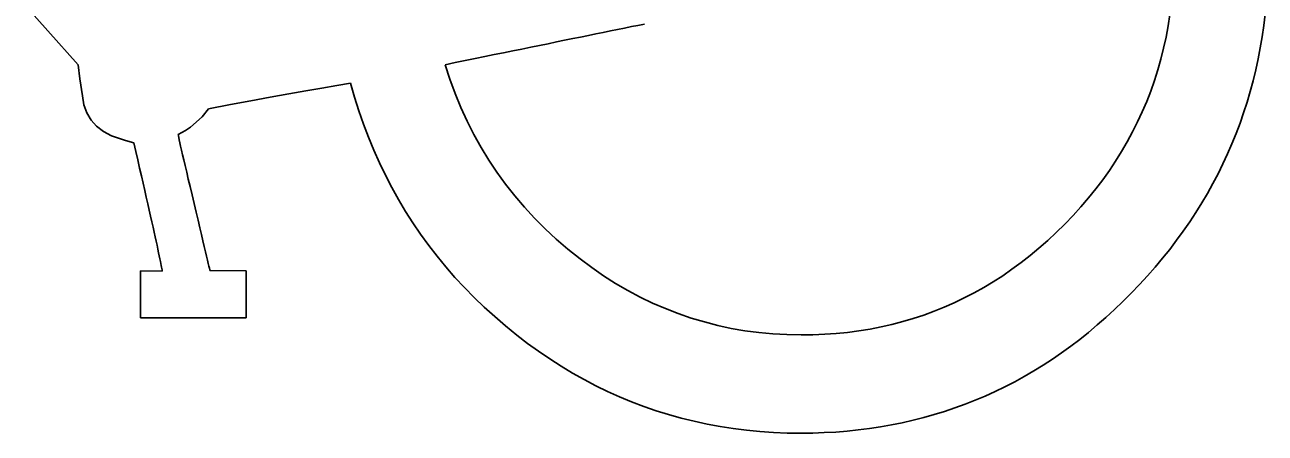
# Model space of a CAD drawing. Extents: x 99976 to 100136, y 99905 to 100011.
# Drawn here: x 100054.0934 to 100054.2218, y 99915.3987 to 99915.4409 of the extents above; entities that cross this region are included whole.
import ezdxf

# ---------------------------------------------------------------- set-up
doc = ezdxf.new("R2010")
doc.units = 0
doc.layers.add('TR_SN_ConstructionSigns', color=7, linetype='Continuous')

msp = doc.modelspace()

# ---------------------------------------------------------------- linework, layer by layer
at = {"layer": 'TR_SN_ConstructionSigns'}
for p, q in [((100054.05118, 99915.49039), (100054.09896, 99915.4368)), ((100054.15687, 99915.44086), (100054.15754, 99915.441)), ((100054.21191, 99915.442), (100054.21172, 99915.44082)), ((100054.22162, 99915.44086), (100054.22176, 99915.44203)), ((100054.15012, 99915.43949), (100054.15094, 99915.43966)), ((100054.15094, 99915.43966), (100054.15174, 99915.43982)), ((100054.15174, 99915.43982), (100054.15252, 99915.43998)), ((100054.15252, 99915.43998), (100054.15329, 99915.44014)), ((100054.15329, 99915.44014), (100054.15404, 99915.44029)), ((100054.15404, 99915.44029), (100054.15477, 99915.44044)), ((100054.15477, 99915.44044), (100054.15549, 99915.44058)), ((100054.15549, 99915.44058), (100054.15619, 99915.44073)), ((100054.15619, 99915.44073), (100054.15687, 99915.44086)), ((100054.21151, 99915.43966), (100054.21125, 99915.43851)), ((100054.21172, 99915.44082), (100054.21151, 99915.43966)), ((100054.22125, 99915.43854), (100054.22145, 99915.43969)), ((100054.22145, 99915.43969), (100054.22162, 99915.44086)), ((100054.14393, 99915.43823), (100054.14487, 99915.43842)), ((100054.14487, 99915.43842), (100054.14578, 99915.43861)), ((100054.14578, 99915.43861), (100054.14668, 99915.43879)), ((100054.14668, 99915.43879), (100054.14757, 99915.43897)), ((100054.14757, 99915.43897), (100054.14844, 99915.43915)), ((100054.14844, 99915.43915), (100054.14929, 99915.43932)), ((100054.14929, 99915.43932), (100054.15012, 99915.43949)), ((100054.21125, 99915.43851), (100054.21097, 99915.43738)), ((100054.22103, 99915.43739), (100054.22125, 99915.43854)), ((100054.13797, 99915.43701), (100054.13901, 99915.43722)), ((100054.13901, 99915.43722), (100054.14002, 99915.43743)), ((100054.14002, 99915.43743), (100054.14103, 99915.43763)), ((100054.14103, 99915.43763), (100054.14201, 99915.43784)), ((100054.14201, 99915.43784), (100054.14298, 99915.43803)), ((100054.14298, 99915.43803), (100054.14393, 99915.43823)), ((100054.21097, 99915.43738), (100054.21065, 99915.43627)), ((100054.22078, 99915.43626), (100054.22103, 99915.43739)), ((100054.09896, 99915.4368), (100054.09914, 99915.43533)), ((100054.13692, 99915.43679), (100054.13797, 99915.43701)), ((100054.13741, 99915.43529), (100054.13692, 99915.43679)), ((100054.21065, 99915.43627), (100054.2103, 99915.43516)), ((100054.22051, 99915.43513), (100054.22078, 99915.43626)), ((100054.09914, 99915.43533), (100054.0994, 99915.43357)), ((100054.12417, 99915.43439), (100054.12571, 99915.43465)), ((100054.12571, 99915.43465), (100054.12714, 99915.43489)), ((100054.12714, 99915.43489), (100054.12755, 99915.43345)), ((100054.13796, 99915.43381), (100054.13741, 99915.43529)), ((100054.2103, 99915.43516), (100054.20992, 99915.43407)), ((100054.22021, 99915.43402), (100054.22051, 99915.43513)), ((100054.0994, 99915.43357), (100054.09956, 99915.43264)), ((100054.11683, 99915.43307), (100054.11884, 99915.43344)), ((100054.11884, 99915.43344), (100054.12074, 99915.43378)), ((100054.12074, 99915.43378), (100054.12251, 99915.4341)), ((100054.12251, 99915.4341), (100054.12417, 99915.43439)), ((100054.12755, 99915.43345), (100054.12799, 99915.43205)), ((100054.13855, 99915.43237), (100054.13796, 99915.43381)), ((100054.20992, 99915.43407), (100054.2095, 99915.433)), ((100054.21989, 99915.43292), (100054.22021, 99915.43402)), ((100054.09956, 99915.43264), (100054.09986, 99915.43181)), ((100054.11178, 99915.4314), (100054.11246, 99915.43224)), ((100054.11246, 99915.43224), (100054.11471, 99915.43267)), ((100054.11471, 99915.43267), (100054.11683, 99915.43307)), ((100054.12799, 99915.43205), (100054.12847, 99915.43066)), ((100054.13919, 99915.43097), (100054.13855, 99915.43237)), ((100054.20905, 99915.43194), (100054.20856, 99915.43089)), ((100054.2095, 99915.433), (100054.20905, 99915.43194)), ((100054.21953, 99915.43183), (100054.21989, 99915.43292)), ((100054.09986, 99915.43181), (100054.1003, 99915.43107)), ((100054.1003, 99915.43107), (100054.10087, 99915.43044)), ((100054.11059, 99915.43033), (100054.11178, 99915.4314)), ((100054.12847, 99915.43066), (100054.12899, 99915.4293)), ((100054.13989, 99915.4296), (100054.13919, 99915.43097)), ((100054.20856, 99915.43089), (100054.20805, 99915.42986)), ((100054.21875, 99915.42969), (100054.21916, 99915.43075)), ((100054.21916, 99915.43075), (100054.21953, 99915.43183)), ((100054.10087, 99915.43044), (100054.10157, 99915.4299)), ((100054.10157, 99915.4299), (100054.10242, 99915.42946)), ((100054.10242, 99915.42946), (100054.10386, 99915.42898)), ((100054.1093, 99915.4296), (100054.11006, 99915.43)), ((100054.10933, 99915.42944), (100054.1093, 99915.4296)), ((100054.10937, 99915.42927), (100054.10933, 99915.42944)), ((100054.11006, 99915.43), (100054.11059, 99915.43033)), ((100054.14064, 99915.42826), (100054.13989, 99915.4296)), ((100054.20805, 99915.42986), (100054.20749, 99915.42884)), ((100054.21832, 99915.42863), (100054.21875, 99915.42969)), ((100054.10386, 99915.42898), (100054.10472, 99915.42872)), ((100054.10472, 99915.42872), (100054.10493, 99915.42783)), ((100054.10942, 99915.42904), (100054.10937, 99915.42927)), ((100054.10948, 99915.42874), (100054.10942, 99915.42904)), ((100054.10956, 99915.42839), (100054.10948, 99915.42874)), ((100054.10966, 99915.42797), (100054.10956, 99915.42839)), ((100054.12899, 99915.4293), (100054.12954, 99915.42797)), ((100054.14143, 99915.42695), (100054.14064, 99915.42826)), ((100054.20749, 99915.42884), (100054.20691, 99915.42784)), ((100054.21787, 99915.42758), (100054.21832, 99915.42863)), ((100054.10493, 99915.42783), (100054.10513, 99915.42696)), ((100054.10513, 99915.42696), (100054.10532, 99915.42612)), ((100054.10977, 99915.4275), (100054.10966, 99915.42797)), ((100054.10989, 99915.42696), (100054.10977, 99915.4275)), ((100054.11003, 99915.42637), (100054.10989, 99915.42696)), ((100054.12954, 99915.42797), (100054.13013, 99915.42665)), ((100054.14228, 99915.42568), (100054.14143, 99915.42695)), ((100054.20629, 99915.42685), (100054.20564, 99915.42588)), ((100054.20691, 99915.42784), (100054.20629, 99915.42685)), ((100054.21739, 99915.42655), (100054.21787, 99915.42758)), ((100054.10532, 99915.42612), (100054.10551, 99915.42532)), ((100054.11019, 99915.42571), (100054.11003, 99915.42637)), ((100054.11036, 99915.42499), (100054.11019, 99915.42571)), ((100054.13013, 99915.42665), (100054.13075, 99915.42537)), ((100054.14318, 99915.42445), (100054.14228, 99915.42568)), ((100054.20564, 99915.42588), (100054.20495, 99915.42492)), ((100054.21635, 99915.42451), (100054.21688, 99915.42552)), ((100054.21688, 99915.42552), (100054.21739, 99915.42655)), ((100054.10551, 99915.42532), (100054.10568, 99915.42455)), ((100054.10568, 99915.42455), (100054.10585, 99915.42381)), ((100054.11054, 99915.42421), (100054.11036, 99915.42499)), ((100054.11074, 99915.42337), (100054.11054, 99915.42421)), ((100054.13075, 99915.42537), (100054.13141, 99915.4241)), ((100054.14413, 99915.42325), (100054.14318, 99915.42445)), ((100054.20495, 99915.42492), (100054.20424, 99915.42397)), ((100054.21579, 99915.42351), (100054.21635, 99915.42451)), ((100054.10585, 99915.42381), (100054.10601, 99915.4231)), ((100054.10601, 99915.4231), (100054.10617, 99915.42242)), ((100054.11095, 99915.42247), (100054.11074, 99915.42337)), ((100054.13141, 99915.4241), (100054.1321, 99915.42286)), ((100054.14512, 99915.42208), (100054.14413, 99915.42325)), ((100054.20348, 99915.42304), (100054.2027, 99915.42213)), ((100054.20424, 99915.42397), (100054.20348, 99915.42304)), ((100054.2152, 99915.42252), (100054.21579, 99915.42351)), ((100054.10617, 99915.42242), (100054.10631, 99915.42178)), ((100054.10631, 99915.42178), (100054.10645, 99915.42116)), ((100054.11117, 99915.42157), (100054.11095, 99915.42247)), ((100054.1321, 99915.42286), (100054.13283, 99915.42164)), ((100054.13283, 99915.42164), (100054.13359, 99915.42045)), ((100054.14617, 99915.42094), (100054.14512, 99915.42208)), ((100054.2027, 99915.42213), (100054.20188, 99915.42122)), ((100054.21459, 99915.42154), (100054.2152, 99915.42252)), ((100054.10645, 99915.42116), (100054.10658, 99915.42058)), ((100054.10658, 99915.42058), (100054.10671, 99915.42003)), ((100054.11137, 99915.42074), (100054.11117, 99915.42157)), ((100054.11155, 99915.41996), (100054.11137, 99915.42074)), ((100054.13359, 99915.42045), (100054.13439, 99915.41928)), ((100054.14727, 99915.41984), (100054.14617, 99915.42094)), ((100054.20188, 99915.42122), (100054.20103, 99915.42034)), ((100054.21329, 99915.41961), (100054.21395, 99915.42057)), ((100054.21395, 99915.42057), (100054.21459, 99915.42154)), ((100054.10671, 99915.42003), (100054.10682, 99915.41951)), ((100054.10682, 99915.41951), (100054.10693, 99915.41902)), ((100054.11172, 99915.41925), (100054.11155, 99915.41996)), ((100054.11187, 99915.4186), (100054.11172, 99915.41925)), ((100054.13439, 99915.41928), (100054.13523, 99915.41813)), ((100054.14842, 99915.41877), (100054.14727, 99915.41984)), ((100054.20015, 99915.41947), (100054.19926, 99915.41864)), ((100054.20103, 99915.42034), (100054.20015, 99915.41947)), ((100054.2126, 99915.41866), (100054.21329, 99915.41961)), ((100054.10693, 99915.41902), (100054.10703, 99915.41856)), ((100054.10703, 99915.41856), (100054.10713, 99915.41814)), ((100054.10713, 99915.41814), (100054.10721, 99915.41774)), ((100054.11201, 99915.41801), (100054.11187, 99915.4186)), ((100054.11214, 99915.41748), (100054.11201, 99915.41801)), ((100054.13523, 99915.41813), (100054.1361, 99915.41701)), ((100054.14963, 99915.41774), (100054.14842, 99915.41877)), ((100054.19836, 99915.41785), (100054.19744, 99915.41708)), ((100054.19926, 99915.41864), (100054.19836, 99915.41785)), ((100054.21188, 99915.41772), (100054.2126, 99915.41866)), ((100054.10721, 99915.41774), (100054.10729, 99915.41738)), ((100054.10729, 99915.41738), (100054.10736, 99915.41705)), ((100054.10736, 99915.41705), (100054.10742, 99915.41675)), ((100054.10742, 99915.41675), (100054.10748, 99915.41648)), ((100054.11225, 99915.41701), (100054.11214, 99915.41748)), ((100054.11234, 99915.41661), (100054.11225, 99915.41701)), ((100054.11242, 99915.41627), (100054.11234, 99915.41661)), ((100054.1361, 99915.41701), (100054.137, 99915.41591)), ((100054.15088, 99915.41674), (100054.14963, 99915.41774)), ((100054.15209, 99915.41584), (100054.15088, 99915.41674)), ((100054.19744, 99915.41708), (100054.19651, 99915.41635)), ((100054.21037, 99915.41588), (100054.21114, 99915.4168)), ((100054.21114, 99915.4168), (100054.21188, 99915.41772)), ((100054.10764, 99915.41548), (100054.10541, 99915.41549)), ((100054.10541, 99915.41549), (100054.10541, 99915.41065)), ((100054.10748, 99915.41648), (100054.10752, 99915.41625)), ((100054.10752, 99915.41625), (100054.10756, 99915.41604)), ((100054.10756, 99915.41604), (100054.1076, 99915.41587)), ((100054.1076, 99915.41587), (100054.10762, 99915.41573)), ((100054.10762, 99915.41573), (100054.10764, 99915.41562)), ((100054.10764, 99915.41562), (100054.10764, 99915.41548)), ((100054.11249, 99915.41599), (100054.11242, 99915.41627)), ((100054.11254, 99915.41577), (100054.11249, 99915.41599)), ((100054.11258, 99915.41562), (100054.11254, 99915.41577)), ((100054.1126, 99915.41553), (100054.11258, 99915.41562)), ((100054.11636, 99915.41549), (100054.1126, 99915.41553)), ((100054.11636, 99915.41065), (100054.11636, 99915.41549)), ((100054.137, 99915.41591), (100054.13794, 99915.41483)), ((100054.15332, 99915.415), (100054.15209, 99915.41584)), ((100054.19556, 99915.41566), (100054.19461, 99915.415)), ((100054.19651, 99915.41635), (100054.19556, 99915.41566)), ((100054.20958, 99915.41498), (100054.21037, 99915.41588)), ((100054.13794, 99915.41483), (100054.13892, 99915.41378)), ((100054.15456, 99915.41421), (100054.15332, 99915.415)), ((100054.15582, 99915.41348), (100054.15456, 99915.41421)), ((100054.19363, 99915.41437), (100054.19265, 99915.41378)), ((100054.19461, 99915.415), (100054.19363, 99915.41437)), ((100054.20791, 99915.4132), (100054.20876, 99915.41408)), ((100054.20876, 99915.41408), (100054.20958, 99915.41498)), ((100054.13892, 99915.41378), (100054.13993, 99915.41275)), ((100054.13993, 99915.41275), (100054.14098, 99915.41175)), ((100054.1571, 99915.4128), (100054.15582, 99915.41348)), ((100054.15839, 99915.41217), (100054.1571, 99915.4128)), ((100054.19063, 99915.4127), (100054.1896, 99915.4122)), ((100054.19165, 99915.41322), (100054.19063, 99915.4127)), ((100054.19265, 99915.41378), (100054.19165, 99915.41322)), ((100054.20705, 99915.41234), (100054.20791, 99915.4132)), ((100054.14098, 99915.41175), (100054.14206, 99915.41077)), ((100054.15971, 99915.4116), (100054.15839, 99915.41217)), ((100054.16104, 99915.41109), (100054.15971, 99915.4116)), ((100054.18856, 99915.41175), (100054.18751, 99915.41132)), ((100054.1896, 99915.4122), (100054.18856, 99915.41175)), ((100054.20529, 99915.41069), (100054.20618, 99915.4115)), ((100054.20618, 99915.4115), (100054.20705, 99915.41234)), ((100054.10541, 99915.41065), (100054.11636, 99915.41065)), ((100054.14206, 99915.41077), (100054.14318, 99915.40981)), ((100054.16238, 99915.41062), (100054.16104, 99915.41109)), ((100054.16374, 99915.41022), (100054.16238, 99915.41062)), ((100054.16512, 99915.40986), (100054.16374, 99915.41022)), ((100054.18426, 99915.41026), (100054.18315, 99915.40997)), ((100054.18535, 99915.41058), (100054.18426, 99915.41026)), ((100054.18644, 99915.41093), (100054.18535, 99915.41058)), ((100054.18751, 99915.41132), (100054.18644, 99915.41093)), ((100054.20439, 99915.40991), (100054.20529, 99915.41069)), ((100054.14318, 99915.40981), (100054.14433, 99915.40887)), ((100054.14433, 99915.40887), (100054.14545, 99915.40801)), ((100054.16652, 99915.40956), (100054.16512, 99915.40986)), ((100054.16793, 99915.40932), (100054.16652, 99915.40956)), ((100054.16937, 99915.40913), (100054.16793, 99915.40932)), ((100054.17081, 99915.40899), (100054.16937, 99915.40913)), ((100054.17228, 99915.40891), (100054.17081, 99915.40899)), ((100054.17376, 99915.40888), (100054.17228, 99915.40891)), ((100054.17498, 99915.4089), (100054.17376, 99915.40888)), ((100054.17619, 99915.40895), (100054.17498, 99915.4089)), ((100054.17738, 99915.40904), (100054.17619, 99915.40895)), ((100054.17856, 99915.40915), (100054.17738, 99915.40904)), ((100054.17973, 99915.40931), (100054.17856, 99915.40915)), ((100054.18088, 99915.40949), (100054.17973, 99915.40931)), ((100054.18202, 99915.40971), (100054.18088, 99915.40949)), ((100054.18315, 99915.40997), (100054.18202, 99915.40971)), ((100054.20257, 99915.40842), (100054.20349, 99915.40915)), ((100054.20349, 99915.40915), (100054.20439, 99915.40991)), ((100054.14545, 99915.40801), (100054.1466, 99915.40719)), ((100054.2007, 99915.40704), (100054.20164, 99915.40772)), ((100054.20164, 99915.40772), (100054.20257, 99915.40842)), ((100054.1466, 99915.40719), (100054.14775, 99915.4064)), ((100054.14775, 99915.4064), (100054.14892, 99915.40565)), ((100054.19879, 99915.40576), (100054.19975, 99915.40639)), ((100054.19975, 99915.40639), (100054.2007, 99915.40704)), ((100054.14892, 99915.40565), (100054.1501, 99915.40494)), ((100054.19684, 99915.40459), (100054.19782, 99915.40516)), ((100054.19782, 99915.40516), (100054.19879, 99915.40576)), ((100054.1501, 99915.40494), (100054.1513, 99915.40427)), ((100054.1513, 99915.40427), (100054.15251, 99915.40364)), ((100054.19484, 99915.40353), (100054.19585, 99915.40405)), ((100054.19585, 99915.40405), (100054.19684, 99915.40459)), ((100054.15251, 99915.40364), (100054.15373, 99915.40305)), ((100054.15373, 99915.40305), (100054.15497, 99915.40249)), ((100054.15497, 99915.40249), (100054.15622, 99915.40197)), ((100054.19177, 99915.40214), (100054.1928, 99915.40257)), ((100054.1928, 99915.40257), (100054.19383, 99915.40304)), ((100054.19383, 99915.40304), (100054.19484, 99915.40353)), ((100054.15622, 99915.40197), (100054.15748, 99915.40149)), ((100054.15748, 99915.40149), (100054.15876, 99915.40105)), ((100054.1886, 99915.40098), (100054.18967, 99915.40134)), ((100054.18967, 99915.40134), (100054.19072, 99915.40172)), ((100054.19072, 99915.40172), (100054.19177, 99915.40214)), ((100054.15876, 99915.40105), (100054.16005, 99915.40065)), ((100054.16005, 99915.40065), (100054.16136, 99915.40029)), ((100054.16136, 99915.40029), (100054.16268, 99915.39996)), ((100054.16268, 99915.39996), (100054.16402, 99915.39967)), ((100054.18422, 99915.39981), (100054.18533, 99915.40006)), ((100054.18533, 99915.40006), (100054.18643, 99915.40034)), ((100054.18643, 99915.40034), (100054.18752, 99915.40065)), ((100054.18752, 99915.40065), (100054.1886, 99915.40098)), ((100054.16402, 99915.39967), (100054.16537, 99915.39942)), ((100054.16537, 99915.39942), (100054.16673, 99915.39921)), ((100054.16673, 99915.39921), (100054.1681, 99915.39904)), ((100054.1681, 99915.39904), (100054.16949, 99915.39891)), ((100054.16949, 99915.39891), (100054.1709, 99915.39881)), ((100054.1709, 99915.39881), (100054.17232, 99915.39875)), ((100054.17232, 99915.39875), (100054.17375, 99915.39873)), ((100054.17375, 99915.39873), (100054.17495, 99915.39875)), ((100054.17495, 99915.39875), (100054.17615, 99915.39879)), ((100054.17615, 99915.39879), (100054.17734, 99915.39885)), ((100054.17734, 99915.39885), (100054.17851, 99915.39895)), ((100054.17851, 99915.39895), (100054.17967, 99915.39907)), ((100054.17967, 99915.39907), (100054.18083, 99915.39921)), ((100054.18083, 99915.39921), (100054.18197, 99915.39939)), ((100054.18197, 99915.39939), (100054.1831, 99915.39958)), ((100054.1831, 99915.39958), (100054.18422, 99915.39981))]:
    msp.add_line(p, q, dxfattribs=at)

doc.saveas('drawing.dxf')
